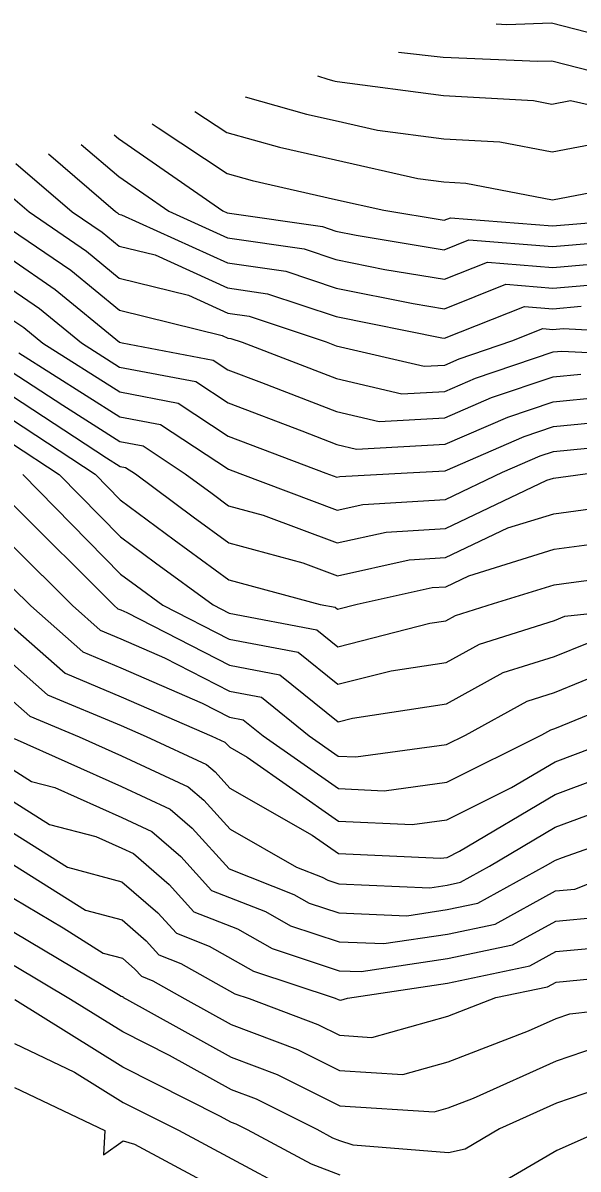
# Model space of a CAD drawing. Extents: x 42655 to 43811, y -141820 to -141156.
# Drawn here: x 42859 to 42885, y -141330.3 to -141276.5 of the extents above; entities that cross this region are included whole.
import ezdxf

# ---------------------------------------------------------------- set-up
doc = ezdxf.new("R2010")
doc.units = 0
doc.layers.add('ZE_HICN', color=7, linetype='Continuous')
doc.layers.add('ZE_LWCN', color=7, linetype='Continuous')

msp = doc.modelspace()

# ---------------------------------------------------------------- linework, layer by layer
at = {"layer": 'ZE_HICN'}
for points in [[(42872.778, -141278.936), (42873.271, -141279.095), (42873.542, -141279.171), (42873.606, -141279.186), (42873.7, -141279.207), (42878.697, -141279.86), (42882.925, -141280.093), (42883.787, -141280.261), (42884.656, -141280.095), (42888.879, -141281.055)], [(42861.685, -141282.156), (42863.451, -141283.66), (42865.799, -141285.293), (42868.552, -141286.548), (42872.157, -141287.063), (42873.645, -141287.56), (42875.938, -141288.02), (42878.738, -141288.487), (42880.761, -141287.677), (42883.823, -141287.926), (42886.868, -141287.668)], [(42858.381, -141287.531), (42860.467, -141288.962), (42863.487, -141291.436), (42863.607, -141291.466), (42867.891, -141292.279), (42868.581, -141292.734), (42870.148, -141293.33), (42873.679, -141294.693), (42875.675, -141295.156), (42878.768, -141294.991), (42880.956, -141294.04), (42883.847, -141293.064), (42885.145, -141292.938)], [(42858.411, -141293.937), (42862.879, -141296.864), (42863.514, -141297.268), (42863.771, -141297.316), (42864.24, -141297.625), (42866.947, -141299.631), (42868.619, -141300.851), (42872.096, -141301.795), (42873.715, -141302.403), (42877.085, -141301.652), (42878.799, -141301.552), (42881.723, -141300.156), (42883.877, -141299.488), (42887.772, -141298.958)], [(42858.444, -141300.98), (42861.275, -141303.802), (42862.587, -141304.962), (42863.552, -141305.366), (42865.599, -141306.255), (42868.652, -141307.819), (42870.155, -141308.104), (42872.391, -141309.913), (42873.754, -141310.867), (42874.583, -141310.906), (42878.84, -141310.324), (42879.733, -141309.878), (42882.618, -141308.291), (42883.916, -141307.883), (42886.502, -141306.822)], [(42858.543, -141310.046), (42863.584, -141312.297), (42865.862, -141313.353), (42866.9, -141314.253), (42868.633, -141316.163), (42871.672, -141317.358), (42872.391, -141317.765), (42873.788, -141318.227), (42876.976, -141318.357), (42878.876, -141318.069), (42880.305, -141317.771), (42883.482, -141316.024), (42883.953, -141315.745), (42884.281, -141315.622), (42889.033, -141313.949)], [(42858.521, -141317.546), (42860.838, -141318.928), (42862.728, -141320.121), (42863.622, -141320.356), (42864.207, -141320.864), (42864.513, -141321.201), (42865.049, -141321.411), (42866.558, -141322.265), (42868.725, -141323.466), (42871.843, -141324.633), (42873.823, -141325.627), (42876.796, -141325.817), (42878.909, -141325.224), (42882.692, -141323.762), (42883.988, -141323.178), (42884.629, -141322.959), (42889.073, -141322.465)], [(42858.562, -141326.418), (42862.805, -141328.445), (42862.732, -141329.576), (42863.662, -141328.927), (42864.19, -141329.078), (42868.762, -141331.534)]]:
    msp.add_lwpolyline(points, dxfattribs=at)
at = {"layer": 'ZE_LWCN'}
for points in [[(42881.174, -141276.499), (42881.677, -141276.521), (42883.77, -141276.453), (42887.534, -141277.42)], [(42876.589, -141277.83), (42878.689, -141278.054), (42883.119, -141278.251), (42883.778, -141278.229), (42886.902, -141279.031)], [(42869.391, -141279.919), (42872.268, -141280.73), (42873.615, -141281.037), (42875.596, -141281.481), (42878.707, -141281.888), (42881.339, -141282.033), (42883.798, -141282.51), (42886.275, -141282.038)], [(42867.026, -141280.606), (42868.529, -141281.594), (42870.993, -141282.288), (42873.623, -141282.887), (42877.491, -141283.754), (42878.716, -141283.915), (42879.753, -141283.972), (42883.808, -141284.759), (42887.895, -141283.98)], [(42865.018, -141281.189), (42865.3, -141281.385), (42868.538, -141283.514), (42869.719, -141283.846), (42873.632, -141284.738), (42875.896, -141285.246), (42878.725, -141285.717), (42879.026, -141285.597), (42883.814, -141285.985), (42888.574, -141285.581)], [(42863.243, -141281.704), (42863.443, -141281.874), (42868.343, -141285.281), (42868.547, -141285.374), (42873.016, -141286.012), (42873.639, -141286.221), (42874.599, -141286.413), (42878.731, -141287.102), (42879.893, -141286.637), (42883.819, -141286.955), (42887.721, -141286.624)], [(42860.147, -141282.602), (42863.296, -141285.304), (42863.4, -141285.375), (42863.459, -141285.424), (42863.584, -141285.455), (42868.558, -141287.721), (42871.298, -141288.113), (42873.652, -141288.9), (42877.278, -141289.627), (42878.744, -141289.872), (42881.628, -141288.718), (42883.828, -141288.896), (42886.015, -141288.711)], [(42858.624, -141283.044), (42861.269, -141285.314), (42862.667, -141286.272), (42863.466, -141286.927), (42865.159, -141287.344), (42868.563, -141288.895), (42870.439, -141289.163), (42873.658, -141290.24), (42878.617, -141291.234), (42878.751, -141291.256), (42882.495, -141289.758), (42883.832, -141289.867), (42885.162, -141289.754)], [(42858.367, -141284.572), (42859.242, -141285.323), (42861.933, -141287.168), (42863.473, -141288.43), (42866.733, -141289.232), (42868.569, -141290.069), (42869.58, -141290.214), (42873.19, -141291.421), (42873.664, -141291.604), (42877.797, -141292.562), (42878.756, -141292.511), (42879.436, -141292.216), (42881.909, -141291.38), (42883.362, -141290.799), (42883.837, -141290.837), (42884.308, -141290.797), (42888.926, -141291.053)], [(42858.374, -141286.127), (42861.2, -141288.065), (42863.48, -141289.933), (42868.308, -141291.121), (42868.574, -141291.243), (42868.721, -141291.264), (42869.246, -141291.439), (42873.671, -141293.148), (42876.736, -141293.859), (42878.762, -141293.751), (42880.196, -141293.128), (42883.842, -141291.896), (42884.245, -141291.857), (42888.931, -141292.102)], [(42858.387, -141288.935), (42859.734, -141289.858), (42861.706, -141291.474), (42863.493, -141292.608), (42867.067, -141293.286), (42868.589, -141294.29), (42872.043, -141295.603), (42873.686, -141296.237), (42874.615, -141296.453), (42878.774, -141296.231), (42881.716, -141294.952), (42883.853, -141294.231), (42886.046, -141294.019)], [(42858.394, -141290.339), (42859.001, -141290.755), (42859.889, -141291.483), (42863.498, -141293.773), (42866.243, -141294.294), (42868.596, -141295.846), (42873.167, -141297.584), (42873.693, -141297.781), (42873.833, -141297.75), (42876.999, -141297.566), (42878.78, -141297.471), (42882.477, -141295.864), (42883.858, -141295.398), (42886.947, -141295.1)], [(42858.769, -141291.934), (42863.503, -141294.938), (42865.419, -141295.301), (42868.603, -141297.403), (42869.129, -141297.602), (42873.7, -141299.322), (42874.917, -141299.051), (42878.786, -141298.825), (42881.469, -141297.545), (42883.237, -141296.777), (42883.864, -141296.565), (42887.848, -141296.181)], [(42858.405, -141292.814), (42860.824, -141294.399), (42863.509, -141296.103), (42864.595, -141296.309), (42866.573, -141297.614), (42867.833, -141298.548), (42868.611, -141299.115), (42870.229, -141299.554), (42873.707, -141300.863), (42876.001, -141300.351), (42878.792, -141300.189), (42883.556, -141297.915), (42883.869, -141297.818), (42886.03, -141297.524)], [(42858.416, -141295.059), (42862.346, -141297.634), (42863.522, -141298.833), (42866.061, -141300.714), (42868.627, -141302.587), (42872.904, -141303.748), (42873.609, -141303.881), (42873.722, -141303.973), (42874.639, -141303.739), (42878.169, -141302.953), (42878.805, -141302.916), (42879.89, -141302.398), (42883.885, -141301.158), (42886.234, -141300.838)], [(42858.421, -141296.182), (42860.65, -141297.642), (42863.53, -141300.579), (42865.175, -141301.798), (42867.879, -141303.771), (42868.635, -141304.158), (42872.745, -141304.937), (42873.73, -141305.733), (42878.063, -141304.632), (42878.813, -141304.52), (42879.267, -141304.27), (42881.052, -141303.71), (42883.893, -141302.828), (42884.696, -141302.718), (42888.978, -141302.161)], [(42858.954, -141297.65), (42863.538, -141302.325), (42864.289, -141302.881), (42865.523, -141303.782), (42868.64, -141305.378), (42871.882, -141305.992), (42873.738, -141307.494), (42876.243, -141306.858), (42878.822, -141306.47), (42880.384, -141305.61), (42883.901, -141304.507), (42884.401, -141304.301), (42888.985, -141303.81)], [(42858.434, -141299.011), (42863.232, -141303.793), (42863.413, -141303.953), (42863.546, -141304.008), (42863.828, -141304.131), (42868.646, -141306.599), (42871.019, -141307.048), (42873.747, -141309.255), (42874.423, -141309.083), (42878.831, -141308.42), (42881.501, -141306.95), (42883.908, -141306.195), (42885.452, -141305.562)], [(42858.453, -141302.949), (42859.318, -141303.811), (42861.762, -141305.971), (42863.558, -141306.723), (42867.369, -141308.379), (42868.657, -141309.039), (42869.292, -141309.159), (42870.235, -141309.923), (42873.761, -141312.393), (42875.905, -141312.492), (42878.848, -141312.09), (42883.316, -141309.862), (42883.736, -141309.631), (42883.924, -141309.572), (42887.553, -141308.083)], [(42858.461, -141304.793), (42860.937, -141306.98), (42863.565, -141308.081), (42867.829, -141309.934), (42868.43, -141310.213), (42868.516, -141310.287), (42868.664, -141310.45), (42869.484, -141310.917), (42873.768, -141313.918), (42877.227, -141314.078), (42878.856, -141313.856), (42881.897, -141312.339), (42883.932, -141311.134), (42887.387, -141309.843)], [(42858.469, -141306.538), (42860.111, -141307.989), (42863.571, -141309.438), (42864.745, -141309.948), (42867.574, -141311.259), (42867.978, -141311.609), (42868.673, -141312.376), (42872.53, -141314.571), (42873.775, -141315.443), (42878.549, -141315.664), (42878.864, -141315.621), (42879.453, -141315.328), (42883.939, -141312.671), (42887.907, -141311.188)], [(42858.478, -141308.284), (42859.286, -141308.999), (42861.59, -141309.963), (42863.578, -141310.851), (42866.718, -141312.306), (42867.439, -141312.931), (42868.682, -141314.302), (42871.803, -141316.078), (42872.997, -141316.547), (42873.264, -141316.698), (42873.782, -141316.87), (42878.05, -141317.043), (42878.87, -141316.919), (42879.488, -141316.79), (42880.86, -141316.036), (42883.946, -141314.208), (42886.094, -141313.405)], [(42858.493, -141311.511), (42859.354, -141312.055), (42860.459, -141312.346), (42863.591, -141313.744), (42865.006, -141314.4), (42866.362, -141315.576), (42867.809, -141317.171), (42870.347, -141318.169), (42871.519, -141318.831), (42873.795, -141319.584), (42875.902, -141319.67), (42878.881, -141319.218), (42881.122, -141318.752), (42883.96, -141317.191), (42884.859, -141317.106), (42887.679, -141316.004)], [(42858.5, -141312.999), (42860.198, -141314.071), (42862.376, -141314.645), (42863.598, -141315.19), (42864.15, -141315.446), (42865.823, -141316.898), (42866.985, -141318.178), (42869.023, -141318.979), (42870.647, -141319.898), (42873.801, -141320.942), (42874.828, -141320.984), (42878.887, -141320.368), (42881.94, -141319.732), (42883.966, -141318.618), (42885.961, -141318.429)], [(42929.736, -141313.542), (42925.762, -141314.481), (42924.652, -141314.439), (42923.73, -141314.717), (42921.914, -141315.844), (42919.589, -141319.803), (42917.211, -141322.029), (42915.068, -141322.709), (42914.515, -141322.871), (42913.724, -141323.004), (42909.427, -141322.961), (42905.466, -141323.445), (42904.343, -141323.689), (42902.426, -141324.423), (42899.263, -141325.599), (42896.356, -141325.648), (42894.178, -141326.223), (42892.711, -141326.527), (42889.096, -141327.544), (42888.506, -141327.61), (42886.378, -141328.335), (42884.017, -141329.382), (42881.162, -141331.056)], [(42858.507, -141314.488), (42861.041, -141316.088), (42863.605, -141316.763), (42865.285, -141318.22), (42866.161, -141319.186), (42867.698, -141319.79), (42869.775, -141320.965), (42873.605, -141322.232), (42873.759, -141322.29), (42873.807, -141322.314), (42873.88, -141322.319), (42874.198, -141322.23), (42878.892, -141321.518), (42882.757, -141320.713), (42883.973, -141320.044), (42887.064, -141319.752)], [(42858.514, -141315.976), (42861.885, -141318.104), (42863.614, -141318.56), (42864.746, -141319.542), (42865.337, -141320.193), (42866.373, -141320.601), (42868.902, -141322.031), (42869.567, -141322.251), (42872.801, -141323.462), (42873.815, -141323.971), (42875.338, -141324.068), (42878.899, -141323.069), (42881.156, -141322.197), (42883.574, -141321.694), (42883.98, -141321.471), (42888.167, -141321.075)], [(42858.528, -141319.127), (42863.448, -141322.06), (42863.572, -141322.138), (42863.63, -141322.153), (42863.669, -141322.186), (42863.689, -141322.208), (42863.724, -141322.222), (42863.823, -141322.278), (42868.732, -141324.999), (42870.885, -141325.805), (42873.831, -141327.284), (42878.253, -141327.566), (42878.919, -141327.379), (42880.111, -141326.918), (42883.997, -141325.166), (42885.921, -141324.509)], [(42887.213, -141326.059), (42884.006, -141327.154), (42881.334, -141328.359), (42879.709, -141329.312), (42878.929, -141329.494), (42874.45, -141329.131), (42873.838, -141328.925), (42873.506, -141328.797), (42872.76, -141328.399), (42869.926, -141326.977), (42868.739, -141326.532), (42865.834, -141324.922), (42863.638, -141323.815), (42861.192, -141322.29), (42858.536, -141320.707)], [(42873.846, -141330.534), (42872.506, -141330.02), (42869.498, -141328.414), (42868.968, -141328.148), (42868.746, -141328.065), (42868.203, -141327.764), (42863.646, -141325.468), (42858.569, -141322.302)], [(42858.553, -141324.35), (42861.373, -141325.698), (42863.654, -141327.12), (42866.252, -141328.429), (42868.754, -141329.773), (42871.506, -141331.243)]]:
    msp.add_lwpolyline(points, dxfattribs=at)

doc.saveas('drawing.dxf')
